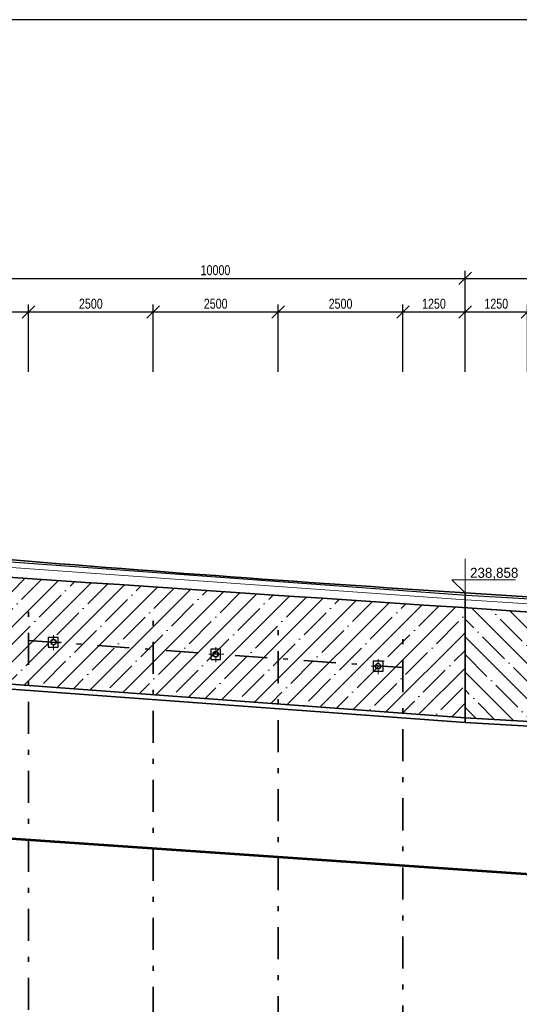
# Model space of a CAD drawing. Header units: metres. Extents: x -912764 to -454925, y -2226138 to -1112338.
# Tile 428 of 457: x -455086 to -455076, y -1112465 to -1112445. Entities that reach past the tile are written whole.
import ezdxf

# ---------------------------------------------------------------- set-up
doc = ezdxf.new("R2010")
doc.units = ezdxf.units.M
doc.linetypes.add('DGN Style 4', pattern=[1.282747, 0.641373, -0.320687, 0, -0.320687])
doc.layers.add('PDF4_OZ', color=140, linetype='Continuous', true_color=0x00bfff)
doc.layers.add('PDF4_Text', color=7, linetype='Continuous')
doc.styles.add('Style-cs_Standard', font='cs_Standard.shx', dxfattribs={"width": 0.8})
doc.styles.add('Style-cs_Working', font='cs_Working.shx')
doc.dimstyles.new('AR_KÓTY', dxfattribs={"dimtxt": 2, "dimasz": 2.5, "dimexe": 1.5, "dimexo": 3, "dimgap": 0.63, "dimtad": 1, "dimdec": 0, "dimlfac": 1000, "dimrnd": 10, "dimtxsty": 'Style-cs_Standard', "dimblk": 'OBLIQUE', "dimcen": 1, "dimdle": 1.5, "dimclrd": 256, "dimclre": 256, "dimclrt": 7, "dimaunit": 2, "dimadec": 0, "dimazin": 0, "dimtfac": 1, "dimtdec": 0, "dimtix": 1, "dimtmove": 1, "dimatfit": 3, "dimfxl": 6, "dimtfill": 1, "dimarcsym": 0})

# ---------------------------------------------------------------- blocks, each defined once
blk = doc.blocks.new('_Oblique')
at = {"color": 0, "linetype": 'ByBlock', "lineweight": -2}
blk.add_line((-0.5, -0.5), (0.5, 0.5), dxfattribs=at)
blk = doc.blocks.new('*D523')
at = {"layer": 'Defpoints', "color": 0, "linetype": 'Continuous', "transparency": 16777216}
for p in [(-455085.791, -1112450.876), (-455087.044, -1112456.676), (-455085.791, -1112456.841)]:
    blk.add_point(p, dxfattribs=at)
at = {"layer": 'PDF4_OZ', "linetype": 'Continuous', "transparency": 16777216}
for p, q in [((-455087.044, -1112452.076), (-455087.044, -1112450.726)), ((-455085.791, -1112452.076), (-455085.791, -1112450.726)), ((-455087.194, -1112450.876), (-455085.641, -1112450.876))]:
    blk.add_line(p, q, dxfattribs=at)
at = {"layer": 'PDF4_OZ', "linetype": 'Continuous', "transparency": 16777216, "xscale": 0.25, "yscale": 0.25, "zscale": 0.25, "rotation": 180}
blk.add_blockref('_Oblique', (-455087.044, -1112450.876), dxfattribs=at)
at = {"layer": 'PDF4_OZ', "linetype": 'Continuous', "transparency": 16777216, "xscale": 0.25, "yscale": 0.25, "zscale": 0.25}
blk.add_blockref('_Oblique', (-455085.791, -1112450.876), dxfattribs=at)
at = {"layer": 'PDF4_OZ', "color": 7, "linetype": 'Continuous', "lineweight": 20, "transparency": 16777216, "insert": (-455086.417, -1112450.713), "char_height": 0.2, "attachment_point": 5, "style": 'Style-cs_Standard', "bg_fill": 3, "box_fill_scale": 1.1, "bg_fill_color": 256, "bg_fill_true_color": 13158600, "bg_fill_transparency": 0}
blk.add_mtext('1250', dxfattribs=at)
blk = doc.blocks.new('*D524')
at = {"layer": 'Defpoints', "color": 0, "linetype": 'Continuous', "transparency": 16777216}
for p in [(-455083.293, -1112450.876), (-455085.791, -1112456.841), (-455083.293, -1112457.045)]:
    blk.add_point(p, dxfattribs=at)
at = {"layer": 'PDF4_OZ', "linetype": 'Continuous', "transparency": 16777216}
for p, q in [((-455085.791, -1112452.076), (-455085.791, -1112450.726)), ((-455083.293, -1112452.076), (-455083.293, -1112450.726)), ((-455085.941, -1112450.876), (-455083.143, -1112450.876))]:
    blk.add_line(p, q, dxfattribs=at)
at = {"layer": 'PDF4_OZ', "linetype": 'Continuous', "transparency": 16777216, "xscale": 0.25, "yscale": 0.25, "zscale": 0.25, "rotation": 180}
blk.add_blockref('_Oblique', (-455085.791, -1112450.876), dxfattribs=at)
at = {"layer": 'PDF4_OZ', "linetype": 'Continuous', "transparency": 16777216, "xscale": 0.25, "yscale": 0.25, "zscale": 0.25}
blk.add_blockref('_Oblique', (-455083.293, -1112450.876), dxfattribs=at)
at = {"layer": 'PDF4_OZ', "color": 7, "linetype": 'Continuous', "lineweight": 20, "transparency": 16777216, "insert": (-455084.542, -1112450.713), "char_height": 0.2, "attachment_point": 5, "style": 'Style-cs_Standard', "bg_fill": 3, "box_fill_scale": 1.1, "bg_fill_color": 256, "bg_fill_true_color": 13158600, "bg_fill_transparency": 0}
blk.add_mtext('2500', dxfattribs=at)
blk = doc.blocks.new('*D525')
at = {"layer": 'Defpoints', "color": 0, "linetype": 'Continuous', "transparency": 16777216}
for p in [(-455080.791, -1112450.876), (-455083.293, -1112457.045), (-455080.791, -1112457.227)]:
    blk.add_point(p, dxfattribs=at)
at = {"layer": 'PDF4_OZ', "linetype": 'Continuous', "transparency": 16777216}
for p, q in [((-455083.293, -1112452.076), (-455083.293, -1112450.726)), ((-455080.791, -1112452.076), (-455080.791, -1112450.726)), ((-455083.443, -1112450.876), (-455080.641, -1112450.876))]:
    blk.add_line(p, q, dxfattribs=at)
at = {"layer": 'PDF4_OZ', "linetype": 'Continuous', "transparency": 16777216, "xscale": 0.25, "yscale": 0.25, "zscale": 0.25, "rotation": 180}
blk.add_blockref('_Oblique', (-455083.293, -1112450.876), dxfattribs=at)
at = {"layer": 'PDF4_OZ', "linetype": 'Continuous', "transparency": 16777216, "xscale": 0.25, "yscale": 0.25, "zscale": 0.25}
blk.add_blockref('_Oblique', (-455080.791, -1112450.876), dxfattribs=at)
at = {"layer": 'PDF4_OZ', "color": 7, "linetype": 'Continuous', "lineweight": 20, "transparency": 16777216, "insert": (-455082.042, -1112450.713), "char_height": 0.2, "attachment_point": 5, "style": 'Style-cs_Standard', "bg_fill": 3, "box_fill_scale": 1.1, "bg_fill_color": 256, "bg_fill_true_color": 13158600, "bg_fill_transparency": 0}
blk.add_mtext('2500', dxfattribs=at)
blk = doc.blocks.new('*D526')
at = {"layer": 'Defpoints', "color": 0, "linetype": 'Continuous', "transparency": 16777216}
for p in [(-455078.293, -1112450.876), (-455080.791, -1112457.227), (-455078.293, -1112457.413)]:
    blk.add_point(p, dxfattribs=at)
at = {"layer": 'PDF4_OZ', "linetype": 'Continuous', "transparency": 16777216}
for p, q in [((-455080.791, -1112452.076), (-455080.791, -1112450.726)), ((-455078.293, -1112452.076), (-455078.293, -1112450.726)), ((-455080.941, -1112450.876), (-455078.143, -1112450.876))]:
    blk.add_line(p, q, dxfattribs=at)
at = {"layer": 'PDF4_OZ', "linetype": 'Continuous', "transparency": 16777216, "xscale": 0.25, "yscale": 0.25, "zscale": 0.25, "rotation": 180}
blk.add_blockref('_Oblique', (-455080.791, -1112450.876), dxfattribs=at)
at = {"layer": 'PDF4_OZ', "linetype": 'Continuous', "transparency": 16777216, "xscale": 0.25, "yscale": 0.25, "zscale": 0.25}
blk.add_blockref('_Oblique', (-455078.293, -1112450.876), dxfattribs=at)
at = {"layer": 'PDF4_OZ', "color": 7, "linetype": 'Continuous', "lineweight": 20, "transparency": 16777216, "insert": (-455079.542, -1112450.713), "char_height": 0.2, "attachment_point": 5, "style": 'Style-cs_Standard', "bg_fill": 3, "box_fill_scale": 1.1, "bg_fill_color": 256, "bg_fill_true_color": 13158600, "bg_fill_transparency": 0}
blk.add_mtext('2500', dxfattribs=at)
blk = doc.blocks.new('*D527')
at = {"layer": 'Defpoints', "color": 0, "linetype": 'Continuous', "transparency": 16777216}
for p in [(-455077.048, -1112450.876), (-455078.293, -1112457.413), (-455077.048, -1112459.102)]:
    blk.add_point(p, dxfattribs=at)
at = {"layer": 'PDF4_OZ', "linetype": 'Continuous', "transparency": 16777216}
for p, q in [((-455078.293, -1112452.076), (-455078.293, -1112450.726)), ((-455077.048, -1112452.076), (-455077.048, -1112450.726)), ((-455078.443, -1112450.876), (-455076.898, -1112450.876))]:
    blk.add_line(p, q, dxfattribs=at)
at = {"layer": 'PDF4_OZ', "linetype": 'Continuous', "transparency": 16777216, "xscale": 0.25, "yscale": 0.25, "zscale": 0.25, "rotation": 180}
blk.add_blockref('_Oblique', (-455078.293, -1112450.876), dxfattribs=at)
at = {"layer": 'PDF4_OZ', "linetype": 'Continuous', "transparency": 16777216, "xscale": 0.25, "yscale": 0.25, "zscale": 0.25}
blk.add_blockref('_Oblique', (-455077.048, -1112450.876), dxfattribs=at)
at = {"layer": 'PDF4_OZ', "color": 7, "linetype": 'Continuous', "lineweight": 20, "transparency": 16777216, "insert": (-455077.671, -1112450.713), "char_height": 0.2, "attachment_point": 5, "style": 'Style-cs_Standard', "bg_fill": 3, "box_fill_scale": 1.1, "bg_fill_color": 256, "bg_fill_true_color": 13158600, "bg_fill_transparency": 0}
blk.add_mtext('1250', dxfattribs=at)
blk = doc.blocks.new('*D528')
at = {"layer": 'Defpoints', "color": 0, "linetype": 'Continuous', "transparency": 16777216}
for p in [(-455075.799, -1112450.876), (-455075.799, -1112457.578), (-455077.048, -1112459.102)]:
    blk.add_point(p, dxfattribs=at)
at = {"layer": 'PDF4_OZ', "linetype": 'Continuous', "transparency": 16777216}
for p, q in [((-455077.048, -1112452.076), (-455077.048, -1112450.726)), ((-455075.799, -1112452.076), (-455075.799, -1112450.726)), ((-455077.198, -1112450.876), (-455075.649, -1112450.876))]:
    blk.add_line(p, q, dxfattribs=at)
at = {"layer": 'PDF4_OZ', "linetype": 'Continuous', "transparency": 16777216, "xscale": 0.25, "yscale": 0.25, "zscale": 0.25, "rotation": 180}
blk.add_blockref('_Oblique', (-455077.048, -1112450.876), dxfattribs=at)
at = {"layer": 'PDF4_OZ', "linetype": 'Continuous', "transparency": 16777216, "xscale": 0.25, "yscale": 0.25, "zscale": 0.25}
blk.add_blockref('_Oblique', (-455075.799, -1112450.876), dxfattribs=at)
at = {"layer": 'PDF4_OZ', "color": 7, "linetype": 'Continuous', "lineweight": 20, "transparency": 16777216, "insert": (-455076.424, -1112450.713), "char_height": 0.2, "attachment_point": 5, "style": 'Style-cs_Standard', "bg_fill": 3, "box_fill_scale": 1.1, "bg_fill_color": 256, "bg_fill_true_color": 13158600, "bg_fill_transparency": 0}
blk.add_mtext('1250', dxfattribs=at)
blk = doc.blocks.new('*D592')
at = {"layer": 'Defpoints', "color": 0, "linetype": 'Continuous', "transparency": 16777216}
for p in [(-455077.048, -1112450.204), (-455087.044, -1112455.766), (-455077.048, -1112456.503)]:
    blk.add_point(p, dxfattribs=at)
at = {"layer": 'PDF4_OZ', "linetype": 'Continuous', "transparency": 16777216}
for p, q in [((-455087.194, -1112450.204), (-455076.898, -1112450.204)), ((-455087.044, -1112450.804), (-455087.044, -1112450.054)), ((-455077.048, -1112450.804), (-455077.048, -1112450.054))]:
    blk.add_line(p, q, dxfattribs=at)
at = {"layer": 'PDF4_OZ', "linetype": 'Continuous', "transparency": 16777216, "xscale": 0.25, "yscale": 0.25, "zscale": 0.25, "rotation": 180}
blk.add_blockref('_Oblique', (-455087.044, -1112450.204), dxfattribs=at)
at = {"layer": 'PDF4_OZ', "linetype": 'Continuous', "transparency": 16777216, "xscale": 0.25, "yscale": 0.25, "zscale": 0.25}
blk.add_blockref('_Oblique', (-455077.048, -1112450.204), dxfattribs=at)
at = {"layer": 'PDF4_OZ', "color": 7, "linetype": 'Continuous', "lineweight": 20, "transparency": 16777216, "insert": (-455082.046, -1112450.041), "char_height": 0.2, "attachment_point": 5, "style": 'Style-cs_Standard', "bg_fill": 3, "box_fill_scale": 1.1, "bg_fill_color": 256, "bg_fill_true_color": 13158600, "bg_fill_transparency": 0}
blk.add_mtext('10000', dxfattribs=at)
blk = doc.blocks.new('*D593')
at = {"layer": 'Defpoints', "color": 0, "linetype": 'Continuous', "transparency": 16777216}
for p in [(-455067.048, -1112450.204), (-455077.048, -1112456.503), (-455067.048, -1112457.078)]:
    blk.add_point(p, dxfattribs=at)
at = {"layer": 'PDF4_OZ', "linetype": 'Continuous', "transparency": 16777216}
for p, q in [((-455077.198, -1112450.204), (-455066.898, -1112450.204)), ((-455077.048, -1112450.804), (-455077.048, -1112450.054)), ((-455067.048, -1112450.804), (-455067.048, -1112450.054))]:
    blk.add_line(p, q, dxfattribs=at)
at = {"layer": 'PDF4_OZ', "linetype": 'Continuous', "transparency": 16777216, "xscale": 0.25, "yscale": 0.25, "zscale": 0.25, "rotation": 180}
blk.add_blockref('_Oblique', (-455077.048, -1112450.204), dxfattribs=at)
at = {"layer": 'PDF4_OZ', "linetype": 'Continuous', "transparency": 16777216, "xscale": 0.25, "yscale": 0.25, "zscale": 0.25}
blk.add_blockref('_Oblique', (-455067.048, -1112450.204), dxfattribs=at)
at = {"layer": 'PDF4_OZ', "color": 7, "linetype": 'Continuous', "lineweight": 20, "transparency": 16777216, "insert": (-455072.048, -1112450.041), "char_height": 0.2, "attachment_point": 5, "style": 'Style-cs_Standard', "bg_fill": 3, "box_fill_scale": 1.1, "bg_fill_color": 256, "bg_fill_true_color": 13158600, "bg_fill_transparency": 0}
blk.add_mtext('10000', dxfattribs=at)
blk = doc.blocks.new('*D666')
at = {"layer": 'Defpoints', "color": 0, "linetype": 'Continuous', "transparency": 16777216}
for p in [(-455085.289, -1112457.491), (-455082.042, -1112457.733), (-455082.042, -1112467.802)]:
    blk.add_point(p, dxfattribs=at)
at = {"layer": 'PDF4_OZ', "linetype": 'Continuous', "transparency": 16777216}
for p, q in [((-455085.289, -1112467.202), (-455085.289, -1112467.952)), ((-455082.042, -1112467.202), (-455082.042, -1112467.952)), ((-455085.439, -1112467.802), (-455081.892, -1112467.802))]:
    blk.add_line(p, q, dxfattribs=at)
at = {"layer": 'PDF4_OZ', "linetype": 'Continuous', "transparency": 16777216, "xscale": 0.25, "yscale": 0.25, "zscale": 0.25, "rotation": 180}
blk.add_blockref('_Oblique', (-455085.289, -1112467.802), dxfattribs=at)
at = {"layer": 'PDF4_OZ', "linetype": 'Continuous', "transparency": 16777216, "xscale": 0.25, "yscale": 0.25, "zscale": 0.25}
blk.add_blockref('_Oblique', (-455082.042, -1112467.802), dxfattribs=at)
at = {"layer": 'PDF4_OZ', "color": 7, "linetype": 'Continuous', "lineweight": 20, "transparency": 16777216, "insert": (-455083.665, -1112467.639), "char_height": 0.2, "attachment_point": 5, "style": 'Style-cs_Standard', "bg_fill": 3, "box_fill_scale": 1.1, "bg_fill_color": 256, "bg_fill_true_color": 13158600, "bg_fill_transparency": 0}
blk.add_mtext('3250', dxfattribs=at)
blk = doc.blocks.new('*D667')
at = {"layer": 'Defpoints', "color": 0, "linetype": 'Continuous', "transparency": 16777216}
for p in [(-455082.042, -1112457.733), (-455078.79, -1112457.974), (-455078.79, -1112467.802)]:
    blk.add_point(p, dxfattribs=at)
at = {"layer": 'PDF4_OZ', "linetype": 'Continuous', "transparency": 16777216}
for p, q in [((-455082.042, -1112467.202), (-455082.042, -1112467.952)), ((-455078.79, -1112467.202), (-455078.79, -1112467.952)), ((-455082.192, -1112467.802), (-455078.64, -1112467.802))]:
    blk.add_line(p, q, dxfattribs=at)
at = {"layer": 'PDF4_OZ', "linetype": 'Continuous', "transparency": 16777216, "xscale": 0.25, "yscale": 0.25, "zscale": 0.25, "rotation": 180}
blk.add_blockref('_Oblique', (-455082.042, -1112467.802), dxfattribs=at)
at = {"layer": 'PDF4_OZ', "linetype": 'Continuous', "transparency": 16777216, "xscale": 0.25, "yscale": 0.25, "zscale": 0.25}
blk.add_blockref('_Oblique', (-455078.79, -1112467.802), dxfattribs=at)
at = {"layer": 'PDF4_OZ', "color": 7, "linetype": 'Continuous', "lineweight": 20, "transparency": 16777216, "insert": (-455080.416, -1112467.639), "char_height": 0.2, "attachment_point": 5, "style": 'Style-cs_Standard', "bg_fill": 3, "box_fill_scale": 1.1, "bg_fill_color": 256, "bg_fill_true_color": 13158600, "bg_fill_transparency": 0}
blk.add_mtext('3250', dxfattribs=at)
blk = doc.blocks.new('*D668')
at = {"layer": 'Defpoints', "color": 0, "linetype": 'Continuous', "transparency": 16777216}
for p in [(-455078.79, -1112457.974), (-455077.048, -1112459.102), (-455077.048, -1112467.802)]:
    blk.add_point(p, dxfattribs=at)
at = {"layer": 'PDF4_OZ', "linetype": 'Continuous', "transparency": 16777216}
for p, q in [((-455078.79, -1112467.202), (-455078.79, -1112467.952)), ((-455077.048, -1112467.202), (-455077.048, -1112467.952)), ((-455078.94, -1112467.802), (-455076.898, -1112467.802))]:
    blk.add_line(p, q, dxfattribs=at)
at = {"layer": 'PDF4_OZ', "linetype": 'Continuous', "transparency": 16777216, "xscale": 0.25, "yscale": 0.25, "zscale": 0.25, "rotation": 180}
blk.add_blockref('_Oblique', (-455078.79, -1112467.802), dxfattribs=at)
at = {"layer": 'PDF4_OZ', "linetype": 'Continuous', "transparency": 16777216, "xscale": 0.25, "yscale": 0.25, "zscale": 0.25}
blk.add_blockref('_Oblique', (-455077.048, -1112467.802), dxfattribs=at)
at = {"layer": 'PDF4_OZ', "color": 7, "linetype": 'Continuous', "lineweight": 20, "transparency": 16777216, "insert": (-455077.919, -1112467.639), "char_height": 0.2, "attachment_point": 5, "style": 'Style-cs_Standard', "bg_fill": 3, "box_fill_scale": 1.1, "bg_fill_color": 256, "bg_fill_true_color": 13158600, "bg_fill_transparency": 0}
blk.add_mtext('1750', dxfattribs=at)
blk = doc.blocks.new('*D692')
at = {"layer": 'Defpoints', "color": 0, "linetype": 'Continuous', "transparency": 16777216}
for p in [(-455075.293, -1112458.203), (-455077.048, -1112459.102), (-455075.293, -1112467.802)]:
    blk.add_point(p, dxfattribs=at)
at = {"layer": 'PDF4_OZ', "linetype": 'Continuous', "transparency": 16777216}
for p, q in [((-455077.048, -1112467.202), (-455077.048, -1112467.952)), ((-455075.293, -1112467.202), (-455075.293, -1112467.952)), ((-455077.198, -1112467.802), (-455075.143, -1112467.802))]:
    blk.add_line(p, q, dxfattribs=at)
at = {"layer": 'PDF4_OZ', "linetype": 'Continuous', "transparency": 16777216, "xscale": 0.25, "yscale": 0.25, "zscale": 0.25, "rotation": 180}
blk.add_blockref('_Oblique', (-455077.048, -1112467.802), dxfattribs=at)
at = {"layer": 'PDF4_OZ', "linetype": 'Continuous', "transparency": 16777216, "xscale": 0.25, "yscale": 0.25, "zscale": 0.25}
blk.add_blockref('_Oblique', (-455075.293, -1112467.802), dxfattribs=at)
at = {"layer": 'PDF4_OZ', "color": 7, "linetype": 'Continuous', "lineweight": 20, "transparency": 16777216, "insert": (-455076.171, -1112467.639), "char_height": 0.2, "attachment_point": 5, "style": 'Style-cs_Standard', "bg_fill": 3, "box_fill_scale": 1.1, "bg_fill_color": 256, "bg_fill_true_color": 13158600, "bg_fill_transparency": 0}
blk.add_mtext('1750', dxfattribs=at)
blk = doc.blocks.new('*D693')
at = {"layer": 'Defpoints', "color": 0, "linetype": 'Continuous', "transparency": 16777216}
for p in [(-455085.28, -1112457.491), (-455087.044, -1112458.365), (-455085.28, -1112467.802)]:
    blk.add_point(p, dxfattribs=at)
at = {"layer": 'PDF4_OZ', "linetype": 'Continuous', "transparency": 16777216}
for p, q in [((-455087.044, -1112467.202), (-455087.044, -1112467.952)), ((-455085.28, -1112467.202), (-455085.28, -1112467.952)), ((-455087.194, -1112467.802), (-455085.13, -1112467.802))]:
    blk.add_line(p, q, dxfattribs=at)
at = {"layer": 'PDF4_OZ', "linetype": 'Continuous', "transparency": 16777216, "xscale": 0.25, "yscale": 0.25, "zscale": 0.25, "rotation": 180}
blk.add_blockref('_Oblique', (-455087.044, -1112467.802), dxfattribs=at)
at = {"layer": 'PDF4_OZ', "linetype": 'Continuous', "transparency": 16777216, "xscale": 0.25, "yscale": 0.25, "zscale": 0.25}
blk.add_blockref('_Oblique', (-455085.28, -1112467.802), dxfattribs=at)
at = {"layer": 'PDF4_OZ', "color": 7, "linetype": 'Continuous', "lineweight": 20, "transparency": 16777216, "insert": (-455086.162, -1112467.639), "char_height": 0.2, "attachment_point": 5, "style": 'Style-cs_Standard', "bg_fill": 3, "box_fill_scale": 1.1, "bg_fill_color": 256, "bg_fill_true_color": 13158600, "bg_fill_transparency": 0}
blk.add_mtext('1750', dxfattribs=at)
blk = doc.blocks.new('*D696')
at = {"layer": 'Defpoints', "color": 0, "linetype": 'Continuous', "transparency": 16777216}
for p in [(-455126.92, -1112455.69), (-454954.549, -1112465.893), (-454954.549, -1112468.543)]:
    blk.add_point(p, dxfattribs=at)
at = {"layer": 'PDF4_OZ', "linetype": 'Continuous', "transparency": 16777216}
for p, q in [((-455126.92, -1112463.543), (-455126.92, -1112468.693)), ((-454954.549, -1112466.193), (-454954.549, -1112468.693)), ((-455127.07, -1112468.543), (-454954.399, -1112468.543))]:
    blk.add_line(p, q, dxfattribs=at)
at = {"layer": 'PDF4_OZ', "linetype": 'Continuous', "transparency": 16777216, "xscale": 0.25, "yscale": 0.25, "zscale": 0.25, "rotation": 180}
blk.add_blockref('_Oblique', (-455126.92, -1112468.543), dxfattribs=at)
at = {"layer": 'PDF4_OZ', "linetype": 'Continuous', "transparency": 16777216, "xscale": 0.25, "yscale": 0.25, "zscale": 0.25}
blk.add_blockref('_Oblique', (-454954.549, -1112468.543), dxfattribs=at)
at = {"layer": 'PDF4_OZ', "color": 7, "linetype": 'Continuous', "lineweight": 20, "transparency": 16777216, "insert": (-455040.735, -1112468.38), "char_height": 0.2, "attachment_point": 5, "style": 'Style-cs_Standard', "bg_fill": 3, "box_fill_scale": 1.1, "bg_fill_color": 256, "bg_fill_true_color": 13158600, "bg_fill_transparency": 0}
blk.add_mtext('172500', dxfattribs=at)
blk = doc.blocks.new('*U493')
blk.add_lwpolyline([(0, 0), (2100, 0), (2100, 297), (0, 297)], close=True)

msp = doc.modelspace()

# ---------------------------------------------------------------- hatches: boundary and pattern name
at = {"layer": 'PDF4_OZ', "linetype": 'Continuous', "lineweight": 18}
h = msp.add_hatch(dxfattribs=at)
h.set_pattern_fill('ANSI35', color=256, scale=2)
h.set_pattern_definition([(45, (10389.7359, -10605.02223), (-0.3535533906, 0.3535533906), []), (45, (10390.08944, -10605.02223), (-0.3535533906, 0.3535533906), [0.625, -0.125, 0, -0.125])])
h.paths.add_polyline_path([(-455087.0438, -1112456.1293), (-455077.0483, -1112456.8033), (-455077.0483, -1112459.0048), (-455087.0438, -1112458.2681)])
h = msp.add_hatch(dxfattribs=at)
h.set_pattern_fill('ANSI35', color=256, scale=2, angle=90)
h.set_pattern_definition([(135, (10406.4798, -10606.20783), (-0.3535533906, -0.3535533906), []), (135, (10406.4798, -10605.8543), (-0.3535533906, -0.3535533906), [0.625, -0.125, 0, -0.125])])
h.paths.add_polyline_path([(-455077.0483, -1112456.8033), (-455067.0485, -1112457.4462), (-455067.0485, -1112459.5805), (-455077.0483, -1112459.0048)])

# ---------------------------------------------------------------- linework, layer by layer
at = {"layer": 'PDF4_OZ', "color": 6, "linetype": 'Continuous', "lineweight": 0}
msp.add_lwpolyline([(-455131.2426, -1112452.9169), (-455122.3393, -1112453.4969), (-455113.6435, -1112454.0345), (-455104.6894, -1112454.623), (-455091.2859, -1112455.6264), (-455077.2345, -1112456.634), (-455064.5845, -1112457.4468), (-455045.546, -1112458.4967), (-455030.9994, -1112459.3646), (-455013.6924, -1112460.495), (-455002.8544, -1112461.0962), (-454982.9057, -1112462.1038), (-454962.0679, -1112463.1156), (-454950.9208, -1112463.594)], dxfattribs=at)
at = {"layer": 'PDF4_OZ', "color": 7, "linetype": 'Continuous', "lineweight": 25}
msp.add_lwpolyline([(-455131.1494, -1112452.883), (-455122.7881, -1112453.3868), (-455114.0753, -1112453.8948), (-455104.8334, -1112454.5129), (-455091.8066, -1112455.4655), (-455077.0229, -1112456.5535), (-455045.8551, -1112458.3443), (-455030.7073, -1112459.2546), (-455014.1539, -1112460.296), (-455003.1719, -1112460.9861), (-454982.7999, -1112461.9852), (-454961.9324, -1112463.0563), (-454950.4509, -1112463.5051)], dxfattribs=at)
at = {"layer": 'PDF4_OZ', "color": 1, "linetype": 'Continuous', "lineweight": 35}
for points in [[(-455017.0454, -1112460.0632, -0.0050891), (-455027.0452, -1112459.4366, -0.0048032), (-455037.0492, -1112458.8256, -0.0048028), (-455047.049, -1112458.2258, -0.0050891), (-455057.0487, -1112457.65, -0.0050891), (-455067.0485, -1112457.0785, -0.0050891), (-455077.0483, -1112456.5027, -0.0050891), (-455087.0438, -1112455.7661, -0.0050891), (-455097.0308, -1112455.0337, -0.0050891), (-455107.0137, -1112454.3182, -0.0050891), (-455113.762, -1112453.8821), (-455113.762, -1112456.4815), (-455107.0137, -1112456.9176), (-455097.0333, -1112457.6331, 0.0063258), (-455087.0438, -1112458.3655), (-455077.0483, -1112459.1021), (-455067.0485, -1112459.6779), (-455057.0487, -1112460.2537), (-455047.049, -1112460.8252), (-455037.0492, -1112461.425), (-455027.0452, -1112462.036)], [(-455113.762, -1112454.1827, 0.006368), (-455027.0452, -1112459.733), (-455017.0454, -1112460.3638), (-455007.0457, -1112460.9903), (-454997.0459, -1112461.5365), (-454987.0462, -1112462.0276), (-454977.0464, -1112462.5314), (-454967.0763, -1112463.0394), (-454954.549, -1112463.594)], [(-455113.762, -1112456.3842), (-455107.0137, -1112456.8202), (-455097.0308, -1112457.5357), (-455087.0438, -1112458.2681), (-455077.0483, -1112459.0048), (-455067.0485, -1112459.5805, -0.0008397), (-455047.049, -1112460.7278, -0.0008397), (-455037.0492, -1112461.3277, -0.0008397), (-455027.0452, -1112461.9344), (-455017.0454, -1112462.561), (-455007.0457, -1112463.1918), (-454997.0459, -1112463.7337), (-454987.0462, -1112464.2248), (-454977.0464, -1112464.7286), (-454967.0763, -1112465.2409), (-454954.549, -1112465.7955)]]:
    msp.add_lwpolyline(points, format="xyb", dxfattribs=at)
at = {"layer": 'PDF4_OZ', "linetype": 'Continuous', "lineweight": 18}
msp.add_lwpolyline([(-455076.0364, -1112456.2402), (-455077.3107, -1112456.2402), (-455077.0483, -1112456.5027), (-455077.0483, -1112455.8253)], dxfattribs=at)
at = {"layer": 'PDF4_OZ', "color": 1, "linetype": 'Continuous', "lineweight": 35}
msp.add_lwpolyline([(-455077.0483, -1112459.1021), (-455077.0483, -1112456.5027)], dxfattribs=at)
at = {"layer": 'PDF4_OZ', "color": 1, "linetype": 'DGN Style 4', "lineweight": 35}
for points in [[(-455085.7906, -1112464.8598), (-455085.7906, -1112456.8414)], [(-455083.2928, -1112465.0419), (-455083.2928, -1112457.0446)], [(-455080.7908, -1112465.2282), (-455080.7908, -1112457.2267)], [(-455078.2929, -1112465.4102), (-455078.2929, -1112457.4129)]]:
    msp.add_lwpolyline(points, dxfattribs=at)
at = {"layer": 'PDF4_OZ', "linetype": 'DGN Style 4', "lineweight": 18, "ltscale": 0.1}
for points in [[(-455085.289, -1112457.6521), (-455085.289, -1112457.3346)], [(-455085.1281, -1112457.4913), (-455085.4498, -1112457.4913)], [(-455081.8809, -1112457.7326), (-455082.2027, -1112457.7326)], [(-455082.0418, -1112457.8935), (-455082.0418, -1112457.5759)], [(-455078.7904, -1112458.1348), (-455078.7904, -1112457.8172)], [(-455078.6295, -1112457.9739), (-455078.9513, -1112457.9739)]]:
    msp.add_lwpolyline(points, dxfattribs=at)
at = {"layer": 'PDF4_OZ', "color": 5, "linetype": 'Continuous', "lineweight": 25}
for points in [[(-455085.3927, -1112457.396), (-455085.3927, -1112457.595), (-455085.1937, -1112457.595), (-455085.1937, -1112457.396)], [(-455082.1413, -1112457.6331), (-455082.1413, -1112457.8363), (-455081.9423, -1112457.8363), (-455081.9423, -1112457.6331)], [(-455078.8899, -1112457.8744), (-455078.8899, -1112458.0734), (-455078.6909, -1112458.0734), (-455078.6909, -1112457.8744)]]:
    msp.add_lwpolyline(points, close=True, dxfattribs=at)
at = {"layer": 'PDF4_OZ', "color": 4, "linetype": 'Continuous', "lineweight": 53}
msp.add_lwpolyline([(-455127.8261, -1112458.5602), (-455041.6342, -1112464.4831), (-454956.5558, -1112464.826), (-454950.8827, -1112464.4238)], dxfattribs=at)
at = {"layer": 'PDF4_OZ', "color": 1, "linetype": 'Continuous', "lineweight": 35}
for centre in [(-455085.289, -1112457.4913), (-455082.0418, -1112457.7326), (-455078.7904, -1112457.9739)]:
    msp.add_circle(centre, 0.0529, dxfattribs=at)

# ---------------------------------------------------------------- texts
at = {"layer": 'PDF4_Text', "linetype": 'Continuous', "lineweight": 0, "insert": (-455076.9483, -1112456.2402), "char_height": 0.2, "attachment_point": 7, "rotation": 0.06016, "style": 'Style-cs_Working'}
msp.add_mtext('238,858', dxfattribs=at)

# ---------------------------------------------------------------- next in the draw order: dimensions: what is measured, and where the dimension line sits
at = {"layer": 'PDF4_OZ', "color": 32, "linetype": 'Continuous', "lineweight": 20}
for base, p1, p2, override, picture, middle in [((-455085.7906, -1112450.8763), (-455087.0438, -1112456.6763), (-455085.7906, -1112456.8414), {"dimscale": 0, "dimexo": 25, "dimtxsty": 'Style-cs_Standard', "dimtix": 1, "dimtofl": 1, "dimtmove": 1, "dimatfit": 3, "dimfxl": 12, "dimfxlon": 1, "dimlwd": 65535, "dimlwe": 65535}, '*D523', (-455086.4172, -1112450.7133)), ((-455082.0418, -1112467.8018), (-455085.289, -1112457.4913), (-455082.0418, -1112457.7326), {"dimscale": 0, "dimtxsty": 'Style-cs_Standard', "dimtix": 1, "dimtofl": 1, "dimtmove": 1, "dimatfit": 3, "dimfxl": 6, "dimfxlon": 1, "dimlwd": 65535, "dimlwe": 65535}, '*D666', (-455083.6654, -1112467.6388))]:
    dim = msp.add_linear_dim(base=base, p1=p1, p2=p2, dimstyle='AR_KÓTY', override=override, dxfattribs=at)
    dim.commit()
    dim.dimension.update_dxf_attribs({"geometry": picture, "text_midpoint": middle})

# ---------------------------------------------------------------- next in the draw order: dimensions: what is measured, and where the dimension line sits
for base, p1, p2, override, picture, middle in [((-455083.2928, -1112450.8763), (-455085.7906, -1112456.8414), (-455083.2928, -1112457.0446), {"dimscale": 0, "dimexo": 25, "dimtxsty": 'Style-cs_Standard', "dimtix": 1, "dimtofl": 1, "dimtmove": 1, "dimatfit": 3, "dimfxl": 12, "dimfxlon": 1, "dimlwd": 65535, "dimlwe": 65535}, '*D524', (-455084.5417, -1112450.7133)), ((-455078.7904, -1112467.8018), (-455082.0418, -1112457.7326), (-455078.7904, -1112457.9739), {"dimscale": 0, "dimtxsty": 'Style-cs_Standard', "dimtix": 1, "dimtofl": 1, "dimtmove": 1, "dimatfit": 3, "dimfxl": 6, "dimfxlon": 1, "dimlwd": 65535, "dimlwe": 65535}, '*D667', (-455080.4161, -1112467.6388))]:
    dim = msp.add_linear_dim(base=base, p1=p1, p2=p2, dimstyle='AR_KÓTY', override=override, dxfattribs=at)
    dim.commit()
    dim.dimension.update_dxf_attribs({"geometry": picture, "text_midpoint": middle})
dim = msp.add_linear_dim(base=(-455085.2805, -1112467.8018), p1=(-455087.0438, -1112458.3655), p2=(-455085.2805, -1112457.4913), text='1750', dimstyle='AR_KÓTY', override={"dimscale": 0, "dimtxsty": 'Style-cs_Standard', "dimtix": 1, "dimtofl": 1, "dimtmove": 1, "dimatfit": 3, "dimfxl": 6, "dimfxlon": 1, "dimlwd": 65535, "dimlwe": 65535}, dxfattribs=at)
dim.commit()
dim.dimension.update_dxf_attribs({"geometry": '*D693', "text_midpoint": (-455086.1621, -1112467.6388)})

# ---------------------------------------------------------------- next in the draw order: dimensions: what is measured, and where the dimension line sits
dim = msp.add_linear_dim(base=(-455080.7908, -1112450.8763), p1=(-455083.2928, -1112457.0446), p2=(-455080.7908, -1112457.2267), dimstyle='AR_KÓTY', override={"dimscale": 0, "dimexo": 25, "dimtxsty": 'Style-cs_Standard', "dimtix": 1, "dimtofl": 1, "dimtmove": 1, "dimatfit": 3, "dimfxl": 12, "dimfxlon": 1, "dimlwd": 65535, "dimlwe": 65535}, dxfattribs=at)
dim.commit()
dim.dimension.update_dxf_attribs({"geometry": '*D525', "text_midpoint": (-455082.0418, -1112450.7133)})

# ---------------------------------------------------------------- next in the draw order: dimensions: what is measured, and where the dimension line sits
dim = msp.add_linear_dim(base=(-455078.2929, -1112450.8763), p1=(-455080.7908, -1112457.2267), p2=(-455078.2929, -1112457.4129), dimstyle='AR_KÓTY', override={"dimscale": 0, "dimexo": 25, "dimtxsty": 'Style-cs_Standard', "dimtix": 1, "dimtofl": 1, "dimtmove": 1, "dimatfit": 3, "dimfxl": 12, "dimfxlon": 1, "dimlwd": 65535, "dimlwe": 65535}, dxfattribs=at)
dim.commit()
dim.dimension.update_dxf_attribs({"geometry": '*D526', "text_midpoint": (-455079.5418, -1112450.7133)})

# ---------------------------------------------------------------- next in the draw order: dimensions: what is measured, and where the dimension line sits
dim = msp.add_linear_dim(base=(-455077.0483, -1112450.8763), p1=(-455078.2929, -1112457.4129), p2=(-455077.0483, -1112459.1021), text='1250', dimstyle='AR_KÓTY', override={"dimscale": 0, "dimexo": 25, "dimtxsty": 'Style-cs_Standard', "dimtix": 1, "dimtofl": 1, "dimtmove": 1, "dimatfit": 3, "dimfxl": 12, "dimfxlon": 1, "dimlwd": 65535, "dimlwe": 65535}, dxfattribs=at)
dim.commit()
dim.dimension.update_dxf_attribs({"geometry": '*D527', "text_midpoint": (-455077.6706, -1112450.7133)})

# ---------------------------------------------------------------- next in the draw order: dimensions: what is measured, and where the dimension line sits
dim = msp.add_linear_dim(base=(-455075.7993, -1112450.8763), p1=(-455077.0483, -1112459.1021), p2=(-455075.7993, -1112457.578), dimstyle='AR_KÓTY', override={"dimscale": 0, "dimexo": 25, "dimtxsty": 'Style-cs_Standard', "dimtix": 1, "dimtofl": 1, "dimtmove": 1, "dimatfit": 3, "dimfxl": 12, "dimfxlon": 1, "dimlwd": 65535, "dimlwe": 65535}, dxfattribs=at)
dim.commit()
dim.dimension.update_dxf_attribs({"geometry": '*D528', "text_midpoint": (-455076.4238, -1112450.7133)})

# ---------------------------------------------------------------- next in the draw order: dimensions: what is measured, and where the dimension line sits
dim = msp.add_linear_dim(base=(-455077.04826, -1112450.20447), p1=(-455087.04378, -1112455.76607), p2=(-455077.04826, -1112456.50272), dimstyle='AR_KÓTY', override={"dimscale": 0, "dimtxsty": 'Style-cs_Standard', "dimtix": 1, "dimtofl": 1, "dimtmove": 1, "dimatfit": 3, "dimfxl": 6, "dimfxlon": 1, "dimlwd": 65535, "dimlwe": 65535}, dxfattribs=at)
dim.commit()
dim.dimension.update_dxf_attribs({"geometry": '*D592', "text_midpoint": (-455082.04602, -1112450.04147)})
dim = msp.add_linear_dim(base=(-455077.0483, -1112467.8018), p1=(-455078.7904, -1112457.9739), p2=(-455077.0483, -1112459.1021), text='1750', dimstyle='AR_KÓTY', override={"dimscale": 0, "dimtxsty": 'Style-cs_Standard', "dimtix": 1, "dimtofl": 1, "dimtmove": 1, "dimatfit": 3, "dimfxl": 6, "dimfxlon": 1, "dimlwd": 65535, "dimlwe": 65535}, dxfattribs=at)
dim.commit()
dim.dimension.update_dxf_attribs({"geometry": '*D668', "text_midpoint": (-455077.9193, -1112467.6388)})

# ---------------------------------------------------------------- next in the draw order: dimensions: what is measured, and where the dimension line sits
for base, p1, p2, picture, middle in [((-455067.0485, -1112450.2045), (-455077.0483, -1112456.5027), (-455067.0485, -1112457.0785), '*D593', (-455072.0484, -1112450.0415)), ((-455075.2934, -1112467.8018), (-455077.0483, -1112459.1021), (-455075.2934, -1112458.2025), '*D692', (-455076.1708, -1112467.6388))]:
    dim = msp.add_linear_dim(base=base, p1=p1, p2=p2, dimstyle='AR_KÓTY', override={"dimscale": 0, "dimtxsty": 'Style-cs_Standard', "dimtix": 1, "dimtofl": 1, "dimtmove": 1, "dimatfit": 3, "dimfxl": 6, "dimfxlon": 1, "dimlwd": 65535, "dimlwe": 65535}, dxfattribs=at)
    dim.commit()
    dim.dimension.update_dxf_attribs({"geometry": picture, "text_midpoint": middle})

# ---------------------------------------------------------------- next in the draw order: dimensions: what is measured, and where the dimension line sits
dim = msp.add_linear_dim(base=(-454954.549, -1112468.5431), p1=(-455126.9201, -1112455.6899), p2=(-454954.549, -1112465.8928), text='172500', dimstyle='AR_KÓTY', override={"dimscale": 0, "dimtxsty": 'Style-cs_Standard', "dimtix": 1, "dimtofl": 1, "dimtmove": 1, "dimatfit": 3, "dimfxl": 50, "dimfxlon": 1, "dimlwd": 65535, "dimlwe": 65535}, dxfattribs=at)
dim.commit()
dim.dimension.update_dxf_attribs({"geometry": '*D696', "text_midpoint": (-455040.7346, -1112468.3801)})

# ---------------------------------------------------------------- next in the draw order: linework, layer by layer
at = {"layer": 'PDF4_OZ', "color": 1, "linetype": 'DGN Style 4', "lineweight": 35}
msp.add_line((-455085.7906, -1112457.4569), (-455078.2929, -1112458.0026), dxfattribs=at)

# ---------------------------------------------------------------- next in the draw order: block references
at = {"xscale": 0.1000000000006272, "yscale": 0.1000000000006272, "zscale": 0.1000000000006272}
msp.add_blockref('*U493', (-455135.1122, -1112474.7213), dxfattribs=at)

doc.saveas('drawing.dxf')
